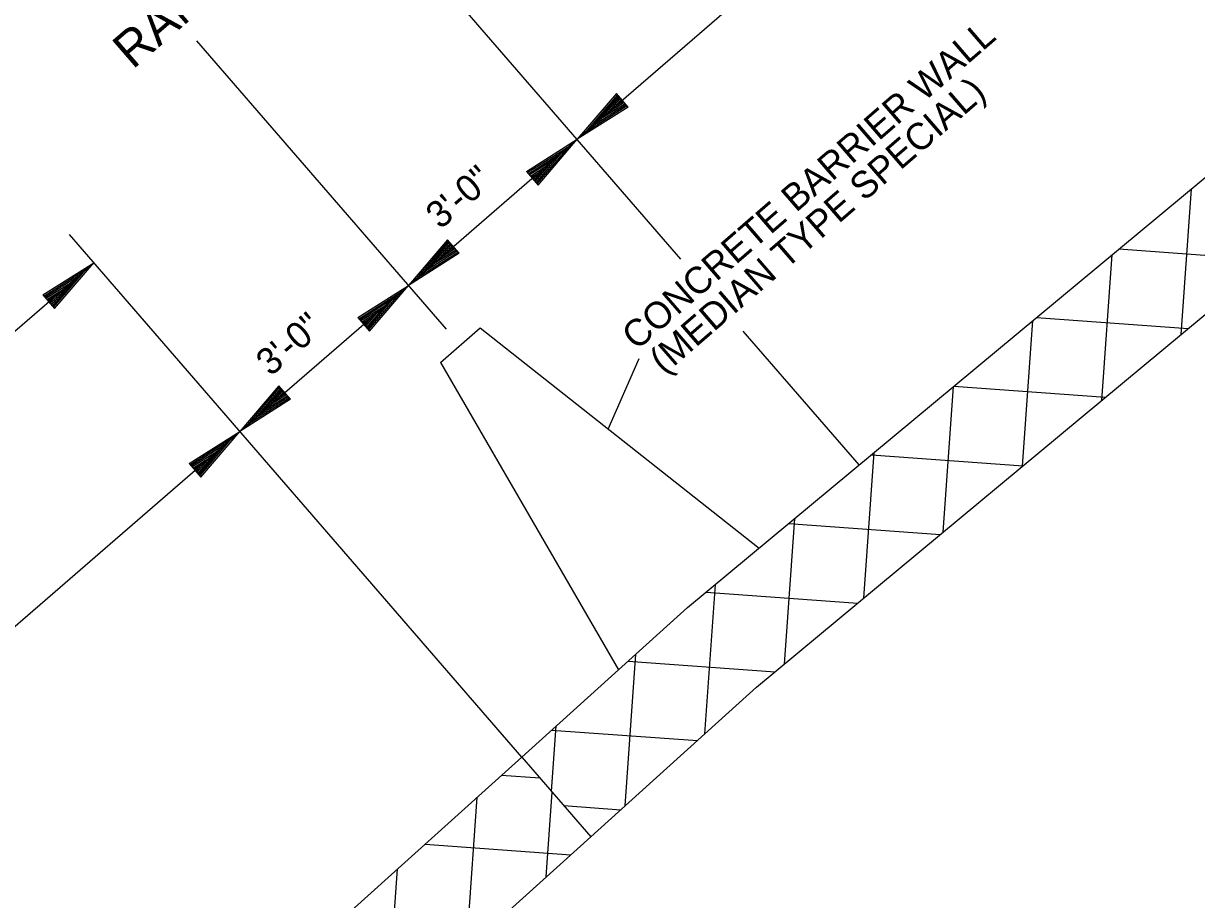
# Model space of a CAD drawing. Extents: x 192699 to 285914, y 194342 to 233219.
# Drawn here: x 262882.21 to 262897.98, y 213582.91 to 213594.69 of the extents above; entities that cross this region are included whole.
import ezdxf

# ---------------------------------------------------------------- set-up
doc = ezdxf.new("R2010")
doc.units = 0
doc.layers.add('TYPICAL SECTION FOR MOT', color=7, linetype='Continuous')

msp = doc.modelspace()

# ---------------------------------------------------------------- linework, layer by layer
at = {"layer": 'TYPICAL SECTION FOR MOT'}
for p, q in [((262889.657, 213593.13), (262900.998, 213602.948)), ((262891.14, 213586.833), (262904.985, 213598.342)), ((262892.068, 213585.762), (262905.912, 213597.271)), ((262891.052, 213591.519), (262887.366, 213595.776)), ((262887.901, 213590.575), (262884.544, 213594.452)), ((262890.183, 213593.744), (262889.657, 213593.13)), ((262890.197, 213593.729), (262889.758, 213593.217)), ((262890.21, 213593.713), (262889.862, 213593.307)), ((262890.341, 213593.563), (262890.183, 213593.744)), ((262890.341, 213593.563), (262889.657, 213593.13)), ((262890.327, 213593.578), (262889.758, 213593.217)), ((262890.314, 213593.593), (262889.862, 213593.307)), ((262890.223, 213593.698), (262889.963, 213593.394)), ((262890.301, 213593.608), (262889.963, 213593.394)), ((262890.236, 213593.683), (262890.065, 213593.483)), ((262890.287, 213593.624), (262890.065, 213593.483)), ((262890.25, 213593.668), (262890.166, 213593.571)), ((262890.274, 213593.639), (262890.166, 213593.571)), ((262887.389, 213591.166), (262889.657, 213593.13)), ((262888.974, 213592.697), (262889.657, 213593.13)), ((262889.131, 213592.515), (262889.657, 213593.13)), ((262888.987, 213592.682), (262889.556, 213593.042)), ((262889, 213592.666), (262889.452, 213592.952)), ((262889.104, 213592.546), (262889.452, 213592.952)), ((262889.118, 213592.53), (262889.556, 213593.042)), ((262889.013, 213592.651), (262889.351, 213592.865)), ((262889.027, 213592.635), (262889.249, 213592.776)), ((262889.078, 213592.576), (262889.249, 213592.776)), ((262889.091, 213592.561), (262889.351, 213592.865)), ((262888.974, 213592.697), (262889.131, 213592.515)), ((262889.04, 213592.62), (262889.148, 213592.689)), ((262889.065, 213592.592), (262889.148, 213592.689)), ((262897.774, 213590.506), (262897.915, 213592.465)), ((262888.911, 213584.824), (262882.83, 213591.849)), ((262887.915, 213591.78), (262887.389, 213591.166)), ((262887.928, 213591.765), (262887.49, 213591.254)), ((262887.942, 213591.75), (262887.594, 213591.344)), ((262887.955, 213591.735), (262887.695, 213591.431)), ((262887.968, 213591.719), (262887.797, 213591.52)), ((262888.019, 213591.66), (262887.797, 213591.52)), ((262887.982, 213591.704), (262887.898, 213591.607)), ((262888.006, 213591.676), (262887.898, 213591.607)), ((262888.072, 213591.599), (262887.915, 213591.78)), ((262888.072, 213591.599), (262887.389, 213591.166)), ((262888.059, 213591.614), (262887.49, 213591.254)), ((262888.046, 213591.63), (262887.594, 213591.344)), ((262888.033, 213591.645), (262887.695, 213591.431)), ((262896.708, 213589.619), (262896.849, 213591.579)), ((262896.94, 213591.655), (262898.98, 213591.508)), ((262871.817, 213581.653), (262883.157, 213591.471)), ((262882.474, 213591.038), (262883.157, 213591.471)), ((262882.487, 213591.023), (262883.056, 213591.383)), ((262882.618, 213590.871), (262883.056, 213591.383)), ((262882.631, 213590.856), (262883.157, 213591.471)), ((262882.5, 213591.007), (262882.952, 213591.293)), ((262882.514, 213590.992), (262882.852, 213591.206)), ((262882.592, 213590.902), (262882.852, 213591.206)), ((262882.605, 213590.887), (262882.952, 213591.293)), ((262882.474, 213591.038), (262882.631, 213590.856)), ((262882.527, 213590.976), (262882.749, 213591.117)), ((262882.54, 213590.961), (262882.648, 213591.03)), ((262882.565, 213590.933), (262882.648, 213591.03)), ((262882.578, 213590.917), (262882.749, 213591.117)), ((262885.121, 213589.203), (262887.389, 213591.166)), ((262886.706, 213590.733), (262887.389, 213591.166)), ((262886.719, 213590.718), (262887.288, 213591.079)), ((262886.85, 213590.567), (262887.288, 213591.079)), ((262886.863, 213590.552), (262887.389, 213591.166)), ((262886.732, 213590.703), (262887.184, 213590.989)), ((262886.745, 213590.688), (262887.083, 213590.901)), ((262886.823, 213590.597), (262887.083, 213590.901)), ((262886.836, 213590.582), (262887.184, 213590.989)), ((262886.706, 213590.733), (262886.863, 213590.552)), ((262886.759, 213590.672), (262886.981, 213590.813)), ((262886.772, 213590.657), (262886.88, 213590.725)), ((262886.797, 213590.628), (262886.88, 213590.725)), ((262886.81, 213590.613), (262886.981, 213590.813)), ((262895.831, 213590.732), (262897.87, 213590.585)), ((262887.818, 213590.129), (262888.354, 213590.593)), ((262888.354, 213590.593), (262892.102, 213587.632)), ((262895.641, 213588.733), (262895.782, 213590.692)), ((262893.448, 213588.751), (262891.889, 213590.551)), ((262887.818, 213590.129), (262890.212, 213585.996)), ((262890.483, 213590.179), (262890.069, 213589.23)), ((262885.647, 213589.817), (262885.121, 213589.203)), ((262885.66, 213589.802), (262885.222, 213589.29)), ((262885.674, 213589.786), (262885.326, 213589.38)), ((262885.687, 213589.771), (262885.427, 213589.467)), ((262885.804, 213589.635), (262885.647, 213589.817)), ((262894.575, 213587.846), (262894.716, 213589.806)), ((262894.721, 213589.809), (262896.76, 213589.663)), ((262885.804, 213589.635), (262885.121, 213589.203)), ((262885.791, 213589.651), (262885.222, 213589.29)), ((262885.778, 213589.666), (262885.326, 213589.38)), ((262885.765, 213589.681), (262885.427, 213589.467)), ((262885.7, 213589.756), (262885.529, 213589.556)), ((262885.751, 213589.697), (262885.529, 213589.556)), ((262885.713, 213589.74), (262885.63, 213589.643)), ((262885.738, 213589.712), (262885.63, 213589.643)), ((262873.78, 213579.385), (262885.121, 213589.203)), ((262884.438, 213588.77), (262885.121, 213589.203)), ((262884.595, 213588.588), (262885.121, 213589.203)), ((262884.451, 213588.755), (262885.02, 213589.115)), ((262884.464, 213588.739), (262884.916, 213589.025)), ((262884.568, 213588.619), (262884.916, 213589.025)), ((262884.582, 213588.603), (262885.02, 213589.115)), ((262884.477, 213588.724), (262884.815, 213588.938)), ((262884.491, 213588.708), (262884.713, 213588.849)), ((262884.542, 213588.649), (262884.713, 213588.849)), ((262884.555, 213588.634), (262884.815, 213588.938)), ((262893.509, 213586.96), (262893.65, 213588.919)), ((262893.611, 213588.887), (262895.65, 213588.74)), ((262884.438, 213588.77), (262884.595, 213588.588)), ((262884.504, 213588.693), (262884.612, 213588.762)), ((262884.528, 213588.665), (262884.612, 213588.762)), ((262892.442, 213586.073), (262892.583, 213588.033)), ((262892.501, 213587.964), (262894.54, 213587.817)), ((262891.372, 213585.135), (262891.517, 213587.146)), ((262891.391, 213587.041), (262893.43, 213586.895)), ((262891.14, 213586.833), (262888.911, 213584.824)), ((262890.3, 213584.169), (262890.447, 213586.208)), ((262890.343, 213586.114), (262892.32, 213585.972)), ((262892.068, 213585.762), (262889.839, 213583.753)), ((262889.311, 213584.362), (262889.375, 213585.242)), ((262889.313, 213585.186), (262891.272, 213585.045)), ((262888.911, 213584.824), (262877.767, 213574.779)), ((262888.911, 213584.824), (262889.839, 213583.753)), ((262888.641, 213584.58), (262889.155, 213584.543)), ((262888.167, 213582.247), (262888.314, 213584.286)), ((262889.239, 213583.213), (262889.321, 213584.351)), ((262889.477, 213584.171), (262890.242, 213584.116)), ((262889.839, 213583.753), (262878.694, 213573.708)), ((262887.611, 213583.652), (262889.57, 213583.511)), ((262887.095, 213581.28), (262887.242, 213583.319))]:
    msp.add_line(p, q, dxfattribs=at)

# ---------------------------------------------------------------- texts
for s, height, p in [('RAMP', 0.48, (262883.681, 213594.061)), ('CONCRETE BARRIER WALL', 0.36, (262890.455, 213590.282)), ('(MEDIAN TYPE SPECIAL)', 0.36, (262890.826, 213589.958)), ('3\'-0"', 0.36, (262887.818, 213591.909)), ('3\'-0"', 0.36, (262885.535, 213589.932))]:
    msp.add_text(s, height=height, rotation=40.8833, dxfattribs=at).set_placement(p)

doc.saveas('drawing.dxf')
